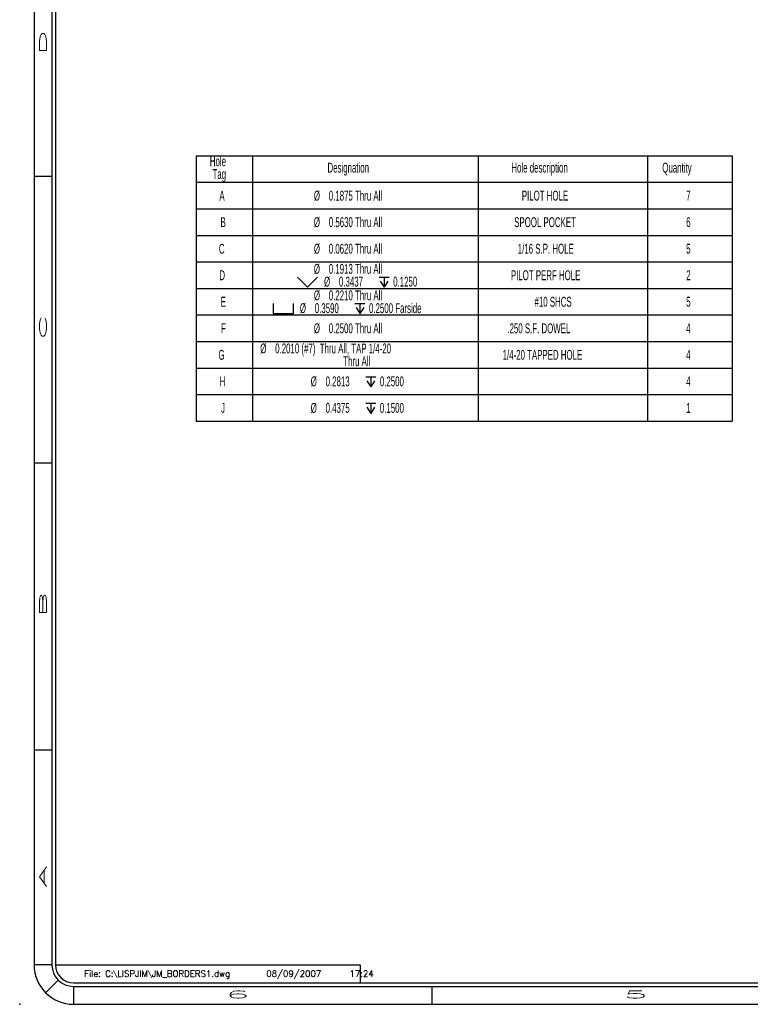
# Model space of a CAD drawing. Header units: inches. Extents: x 1802 to 2468, y -253 to -72.
# Tile 492 of 570: x 2317 to 2327, y -158 to -144. Entities that reach past the tile are written whole.
import ezdxf

# ---------------------------------------------------------------- set-up
doc = ezdxf.new("R2010")
doc.units = ezdxf.units.IN
doc.header["$LTSCALE"] = 0.5
doc.header["$MEASUREMENT"] = 0
doc.layers.add('SID-M-D', color=42, linetype='Continuous')
doc.layers.add('SID-M-S', color=105, linetype='Continuous')
doc.styles.add('DM_AUTO_PLOT_UPDATE', font='ROMANS.SHX')
doc.styles.add('R', font='ROMAND.SHX')
doc.styles.add('SLDTEXTSTYLE0', font='TXT', dxfattribs={"width": 0.595745})

# ---------------------------------------------------------------- blocks, each defined once
blk = doc.blocks.new('SW_SYMBOL_HOLE_SINK')
at = {"layer": 'SID-M-D', "color": 0}
for p, q in [((0, 34.4), (31.5, 3)), ((31.5, 3), (63, 34.4))]:
    blk.add_line(p, q, dxfattribs=at)
blk = doc.blocks.new('SW_SYMBOL_HOLE_DEPTH')
at = {"layer": 'SID-M-D', "color": 0}
for p, q in [((0, 34.4), (31.5, 34.4)), ((15.7, 34.4), (15.7, 3)), ((3.9, 21.9), (15.7, 3)), ((27.6, 21.9), (15.7, 3))]:
    blk.add_line(p, q, dxfattribs=at)
blk = doc.blocks.new('SW_SYMBOL_HOLE_SPOT')
at = {"layer": 'SID-M-D', "color": 0}
for p, q in [((0, 34.4), (0, 3)), ((63, 3), (63, 34.4)), ((0, 3), (63, 3))]:
    blk.add_line(p, q, dxfattribs=at)
blk = doc.blocks.new('*U9')
at = {"layer": 'SID-M-D'}
blk.add_point((-34.75, -0.55), dxfattribs=at)
at = {"layer": 'SID-M-S'}
for p, q in [((-34.55, 22), (-34.55, 0)), ((-34.3, 22), (-34.3, 0)), ((-34.25, 22), (-34.25, 0)), ((-34.55, 11), (-34.3, 11)), ((-34.55, 7), (-34.3, 7)), ((-34.55, 3), (-34.3, 3)), ((-34.3, 0), (-34.55, 0)), ((-34.25, 0), (-30, 0)), ((-30, 0), (-30, -0.25)), ((-34.212, -0.212), (-34.389, -0.389)), ((-34, -0.25), (0, -0.25)), ((-34, -0.3), (0, -0.3)), ((-34, -0.3), (-34, -0.55)), ((-29, -0.3), (-29, -0.55)), ((-34, -0.55), (0, -0.55))]:
    blk.add_line(p, q, dxfattribs=at)
for radius in [0.55, 0.3, 0.25]:
    blk.add_arc((-34, 0), radius, 180, 270, dxfattribs=at)
at = {"layer": 'SID-M-D', "style": 'R', "width": 4}
for s, p in [('D', (-34.374, 12.681)), ('C', (-34.374, 8.715)), ('B', (-34.374, 4.846)), ('A', (-34.374, 1.074))]:
    blk.add_text(s, height=0.1, rotation=90, dxfattribs=at).set_placement(p)
for s, p in [('6', (-31.882, -0.464)), ('5', (-26.327, -0.464))]:
    blk.add_text(s, height=0.1, dxfattribs=at).set_placement(p)

msp = doc.modelspace()

# ---------------------------------------------------------------- linework, layer by layer
at = {"layer": 'SID-M-D', "color": 0}
for p, q in [((2319.71222, -145.81397), (2319.71222, -146.18397)), ((2319.71222, -145.81397), (2320.49962, -145.81397)), ((2320.49962, -145.81397), (2320.49962, -146.18397)), ((2320.49962, -145.81397), (2323.64922, -145.81397)), ((2323.64922, -145.81397), (2323.64922, -146.18397)), ((2323.64922, -145.81397), (2326.01143, -145.81397)), ((2326.01143, -145.81397), (2326.01143, -146.18397)), ((2326.01143, -145.81397), (2327.19253, -145.81397)), ((2327.19253, -145.81397), (2327.19253, -146.18397)), ((2319.71222, -146.18397), (2320.49962, -146.18397)), ((2319.71222, -146.18397), (2319.71222, -146.55397)), ((2320.49962, -146.18397), (2323.64922, -146.18397)), ((2320.49962, -146.18397), (2320.49962, -146.55397)), ((2323.64922, -146.18397), (2326.01143, -146.18397)), ((2323.64922, -146.18397), (2323.64922, -146.55397)), ((2326.01143, -146.18397), (2327.19253, -146.18397)), ((2326.01143, -146.18397), (2326.01143, -146.55397)), ((2327.19253, -146.18397), (2327.19253, -146.55397)), ((2319.71222, -146.55397), (2319.71222, -146.92397)), ((2319.71222, -146.55397), (2320.49962, -146.55397)), ((2320.49962, -146.55397), (2320.49962, -146.92397)), ((2320.49962, -146.55397), (2323.64922, -146.55397)), ((2323.64922, -146.55397), (2323.64922, -146.92397)), ((2323.64922, -146.55397), (2326.01143, -146.55397)), ((2326.01143, -146.55397), (2326.01143, -146.92397)), ((2326.01143, -146.55397), (2327.19253, -146.55397)), ((2327.19253, -146.55397), (2327.19253, -146.92397)), ((2319.71222, -146.92397), (2319.71222, -147.29397)), ((2319.71222, -146.92397), (2320.49962, -146.92397)), ((2320.49962, -146.92397), (2320.49962, -147.29397)), ((2320.49962, -146.92397), (2323.64922, -146.92397)), ((2323.64922, -146.92397), (2323.64922, -147.29397)), ((2323.64922, -146.92397), (2326.01143, -146.92397)), ((2326.01143, -146.92397), (2326.01143, -147.29397)), ((2326.01143, -146.92397), (2327.19253, -146.92397)), ((2327.19253, -146.92397), (2327.19253, -147.29397)), ((2319.71222, -147.29397), (2319.71222, -147.66397)), ((2319.71222, -147.29397), (2320.49962, -147.29397)), ((2320.49962, -147.29397), (2320.49962, -147.66397)), ((2320.49962, -147.29397), (2323.64922, -147.29397)), ((2323.64922, -147.29397), (2323.64922, -147.66397)), ((2323.64922, -147.29397), (2326.01143, -147.29397)), ((2326.01143, -147.29397), (2326.01143, -147.66397)), ((2326.01143, -147.29397), (2327.19253, -147.29397)), ((2327.19253, -147.29397), (2327.19253, -147.66397)), ((2319.71222, -147.66397), (2319.71222, -148.03397)), ((2319.71222, -147.66397), (2320.49962, -147.66397)), ((2320.49962, -147.66397), (2320.49962, -148.03397)), ((2320.49962, -147.66397), (2323.64922, -147.66397)), ((2323.64922, -147.66397), (2323.64922, -148.03397)), ((2323.64922, -147.66397), (2326.01143, -147.66397)), ((2326.01143, -147.66397), (2326.01143, -148.03397)), ((2326.01143, -147.66397), (2327.19253, -147.66397)), ((2327.19253, -147.66397), (2327.19253, -148.03397)), ((2319.71222, -148.03397), (2319.71222, -148.40397)), ((2319.71222, -148.03397), (2320.49962, -148.03397)), ((2320.49962, -148.03397), (2320.49962, -148.40397)), ((2320.49962, -148.03397), (2323.64922, -148.03397)), ((2323.64922, -148.03397), (2323.64922, -148.40397)), ((2323.64922, -148.03397), (2326.01143, -148.03397)), ((2326.01143, -148.03397), (2326.01143, -148.40397)), ((2326.01143, -148.03397), (2327.19253, -148.03397)), ((2327.19253, -148.03397), (2327.19253, -148.40397)), ((2319.71222, -148.40397), (2319.71222, -148.77397)), ((2319.71222, -148.40397), (2320.49962, -148.40397)), ((2320.49962, -148.40397), (2320.49962, -148.77397)), ((2320.49962, -148.40397), (2323.64922, -148.40397)), ((2323.64922, -148.40397), (2323.64922, -148.77397)), ((2323.64922, -148.40397), (2326.01143, -148.40397)), ((2326.01143, -148.40397), (2326.01143, -148.77397)), ((2326.01143, -148.40397), (2327.19253, -148.40397)), ((2327.19253, -148.40397), (2327.19253, -148.77397)), ((2319.71222, -148.77397), (2319.71222, -149.14397)), ((2319.71222, -148.77397), (2320.49962, -148.77397)), ((2320.49962, -148.77397), (2320.49962, -149.14397)), ((2320.49962, -148.77397), (2323.64922, -148.77397)), ((2323.64922, -148.77397), (2323.64922, -149.14397)), ((2323.64922, -148.77397), (2326.01143, -148.77397)), ((2326.01143, -148.77397), (2326.01143, -149.14397)), ((2326.01143, -148.77397), (2327.19253, -148.77397)), ((2327.19253, -148.77397), (2327.19253, -149.14397)), ((2319.71222, -149.14397), (2319.71222, -149.51397)), ((2319.71222, -149.14397), (2320.49962, -149.14397)), ((2320.49962, -149.14397), (2320.49962, -149.51397)), ((2320.49962, -149.14397), (2323.64922, -149.14397)), ((2323.64922, -149.14397), (2323.64922, -149.51397)), ((2323.64922, -149.14397), (2326.01143, -149.14397)), ((2326.01143, -149.14397), (2326.01143, -149.51397)), ((2326.01143, -149.14397), (2327.19253, -149.14397)), ((2327.19253, -149.14397), (2327.19253, -149.51397)), ((2319.71222, -149.51397), (2320.49962, -149.51397)), ((2320.49962, -149.51397), (2323.64922, -149.51397)), ((2323.64922, -149.51397), (2326.01143, -149.51397)), ((2326.01143, -149.51397), (2327.19253, -149.51397))]:
    msp.add_line(p, q, dxfattribs=at)

# ---------------------------------------------------------------- block references
at = {"layer": 'SID-M-D'}
msp.add_blockref('*U9', (2352.00183, -157.09685), dxfattribs=at)
at = {"layer": 'SID-M-D', "color": 0, "xscale": 0.004470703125, "yscale": 0.004470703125, "zscale": 0.004470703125}
for name, p in [('SW_SYMBOL_HOLE_SINK', (2321.12615, -147.65846)), ('SW_SYMBOL_HOLE_DEPTH', (2322.26583, -147.65846)), ('SW_SYMBOL_HOLE_SPOT', (2320.78903, -148.02846)), ('SW_SYMBOL_HOLE_DEPTH', (2321.92871, -148.02846)), ('SW_SYMBOL_HOLE_DEPTH', (2322.07989, -149.04937)), ('SW_SYMBOL_HOLE_DEPTH', (2322.07989, -149.41937))]:
    msp.add_blockref(name, p, dxfattribs=at)

# ---------------------------------------------------------------- texts
at = {"layer": 'SID-M-D', "color": 0, "attachment_point": 1, "style": 'SLDTEXTSTYLE0'}
for s, insert, char_height in [('Hole', (2319.90487, -145.82135), 0.137795), ('Designation', (2321.54611, -145.91043), 0.1377953), ('Hole description', (2324.11169, -145.91043), 0.1377953), ('Quantity', (2326.21749, -145.91043), 0.137795), ('Tag', (2319.94219, -145.99952), 0.137795), ('A', (2320.03798, -146.30085), 0.1378), ('%%c', (2321.35627, -146.30085), 0.137795), ('0.1875 Thru All', (2321.56409, -146.30085), 0.1377953), ('PILOT HOLE', (2324.25781, -146.30085), 0.137795), ('7', (2326.55107, -146.30085), 0.1378), ('B', (2320.05319, -146.67085), 0.1378), ('%%c', (2321.35627, -146.67085), 0.137795), ('0.5630 Thru All', (2321.56409, -146.67085), 0.1377953), ('SPOOL POCKET', (2324.1513, -146.67085), 0.1377953), ('6', (2326.55107, -146.67085), 0.1378), ('C', (2320.03128, -147.04085), 0.1378), ('%%c', (2321.35627, -147.04085), 0.137795), ('0.0620 Thru All', (2321.56409, -147.04085), 0.1377953), ('1/16 S.P. HOLE', (2324.20125, -147.04085), 0.1377953), ('5', (2326.55107, -147.04085), 0.1378), ('%%c', (2321.35627, -147.32176), 0.137795), ('0.1913 Thru All', (2321.56409, -147.32176), 0.1377953), ('D', (2320.03759, -147.41085), 0.1378), ('PILOT PERF HOLE', (2324.1048, -147.41085), 0.1377953), ('2', (2326.55107, -147.41085), 0.1378), ('%%c', (2321.49803, -147.49994), 0.137795), ('0.3437', (2321.70584, -147.49994), 0.137795), ('0.1250', (2322.4627, -147.49994), 0.137795), ('%%c', (2321.35627, -147.69176), 0.137795), ('0.2210 Thru All', (2321.56409, -147.69176), 0.1377953), ('E', (2320.05664, -147.78085), 0.1378), ('%%c', (2321.16091, -147.86994), 0.137795), ('0.3590', (2321.36872, -147.86994), 0.137795), ('0.2500 Farside', (2322.12558, -147.86994), 0.1377953), ('#10 SHCS', (2324.43426, -147.78085), 0.137795), ('5', (2326.55107, -147.78085), 0.1378), ('F', (2320.06142, -148.15085), 0.1378), ('%%c', (2321.35627, -148.15085), 0.137795), ('0.2500 Thru All', (2321.56409, -148.15085), 0.1377953), ('.250 S.F. DOWEL', (2324.05571, -148.15085), 0.1377953), ('4', (2326.55107, -148.15085), 0.1378), ('%%c', (2320.60845, -148.43176), 0.137795), ('0.2010 (#7)  Thru All, TAP 1/4-20', (2320.81626, -148.43176), 0.1377953), ('G', (2320.02582, -148.52085), 0.1378), ('1/4-20 TAPPED HOLE', (2323.98987, -148.52085), 0.1377953), ('4', (2326.55107, -148.52085), 0.1378), ('Thru All', (2321.76563, -148.60994), 0.137795), ('H', (2320.04314, -148.89085), 0.1378), ('%%c', (2321.31209, -148.89085), 0.137795), ('0.2813', (2321.5199, -148.89085), 0.137795), ('0.2500', (2322.27676, -148.89085), 0.137795), ('4', (2326.55107, -148.89085), 0.1378), ('J', (2320.06161, -149.26085), 0.1378), ('%%c', (2321.31209, -149.26085), 0.137795), ('0.4375', (2321.5199, -149.26085), 0.137795), ('0.1500', (2322.27676, -149.26085), 0.137795), ('1', (2326.55107, -149.26085), 0.1378)]:
    msp.add_mtext(s, dxfattribs=dict(at, insert=insert, char_height=char_height))
at = {"layer": 'SID-M-S', "style": 'DM_AUTO_PLOT_UPDATE'}
msp.add_text('File: C:\\LISPJIM\\JM_BORDERS1.dwg     08/09/2007     17:24', height=0.0876843, dxfattribs=at).set_placement((2318.15184, -157.26305))

doc.saveas('drawing.dxf')
